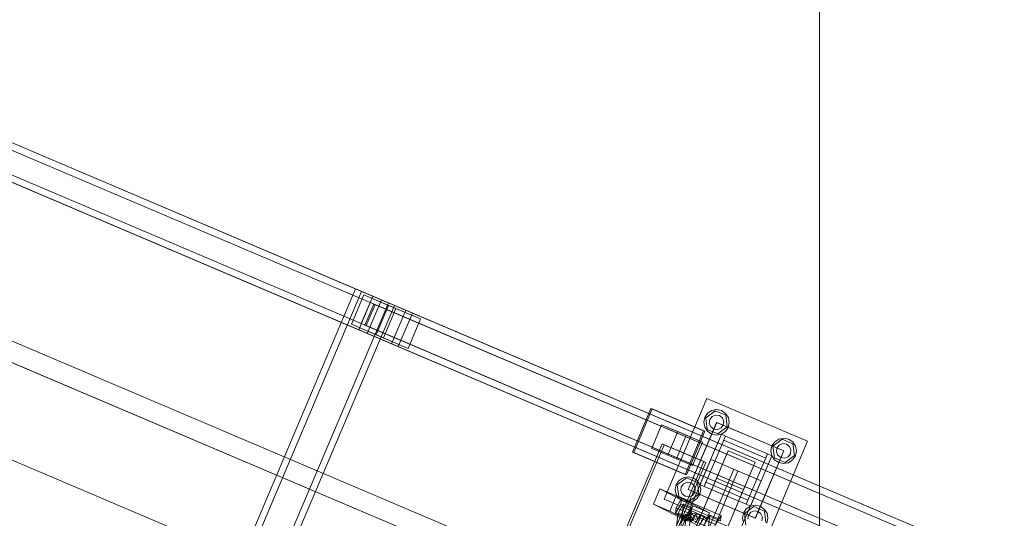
# Model space of a CAD drawing. Header units: millimetres. Extents: x -4738 to 65662, y -68080 to 6847.
# Tile 578 of 656: x 22873 to 23953, y -20054 to -19508. Entities that reach past the tile are written whole.
import ezdxf

# ---------------------------------------------------------------- set-up
doc = ezdxf.new("R2010")
doc.units = ezdxf.units.MM
doc.layers.add('COTAS_O', color=1, linetype='Continuous', lineweight=0)
doc.layers.add('superior_C10', color=7, linetype='Continuous', lineweight=0)
doc.dimstyles.new('R19_100', dxfattribs={"dimtxt": 250, "dimasz": 150, "dimexe": 150, "dimexo": 80, "dimgap": 100, "dimtad": 1, "dimtih": 1, "dimtoh": 1, "dimdsep": 46, "dimcen": 0.09, "dimadec": 0, "dimazin": 0, "dimtfac": 1, "dimtdec": 4, "dimtofl": 0, "dimtmove": 0, "dimatfit": 3, "dimfxl": 1, "dimtolj": 1, "dimtzin": 0, "dimarcsym": 0})

# ---------------------------------------------------------------- blocks, each defined once
blk = doc.blocks.new('DIM_R30_40')
at = {"layer": 'COTAS_O'}
for p, q in [((23750.1, -19480), (23750.1, -20380)), ((25950.1, -19480), (25950.1, -20380)), ((23750.1, -20380), (23900.1, -20335)), ((25950.1, -20380), (25800.1, -20335)), ((23750.1, -20380), (25950.1, -20380)), ((23750.1, -20380), (23900.1, -20425)), ((25950.1, -20380), (25800.1, -20425))]:
    blk.add_line(p, q, dxfattribs=at)
blk.add_text('2200 O', height=250, dxfattribs=at).set_placement((24850.1, -20280))

msp = doc.modelspace()

# ---------------------------------------------------------------- linework, layer by layer
at = {"layer": 'superior_C10'}
for p, q in [((27880.277, -21988.995), (18436.834, -17980.274)), ((18437.764, -17980.669), (27881.207, -21989.39)), ((23260.292, -19810.548), (22178.121, -19351.168)), ((23269.519, -19814.465), (22187.348, -19355.085)), ((23296.277, -19825.823), (22214.106, -19366.444)), ((23303.659, -19828.957), (22221.487, -19369.577)), ((23257.126, -19817.351), (22210.017, -19372.856)), ((23266.825, -19821.468), (22219.716, -19376.973)), ((23244.662, -19847.368), (22162.491, -19387.988)), ((22171.718, -19391.905), (23253.889, -19851.284)), ((23280.648, -19862.643), (22198.476, -19403.264)), ((23247.357, -19840.364), (22200.248, -19395.868)), ((22209.947, -19399.985), (23257.056, -19844.481)), ((22205.858, -19406.397), (23288.029, -19865.777)), ((23555.796, -20176.838), (22671.743, -19801.56)), ((22672.842, -19802.026), (23556.895, -20177.305)), ((22889.659, -20630.947), (23241.334, -19802.5)), ((23241.334, -19802.5), (23277.406, -19817.812)), ((23241.334, -19802.5), (23247.792, -19805.242)), ((23247.792, -19805.242), (22896.118, -20633.689)), ((23236.726, -19841.283), (23250.402, -19809.065)), ((23260.292, -19810.548), (23244.662, -19847.368)), ((23283.865, -19820.554), (23247.792, -19805.242)), ((23250.402, -19809.065), (23277.456, -19820.55)), ((23250.402, -19809.065), (23285.464, -19823.949)), ((23269.519, -19814.465), (23260.292, -19810.548)), ((24342.464, -20269.927), (23260.292, -19810.548)), ((23277.406, -19817.812), (22925.732, -20646.26)), ((22932.191, -20649.002), (23283.865, -19820.554)), ((23247.357, -19840.364), (23257.126, -19817.351)), ((23261.357, -19819.147), (23251.588, -19842.16)), ((23252.825, -19842.685), (23262.594, -19819.672)), ((23253.889, -19851.284), (23269.519, -19814.465)), ((23266.825, -19821.468), (23257.056, -19844.481)), ((23257.126, -19817.351), (23266.825, -19821.468)), ((23262.594, -19819.672), (23261.357, -19819.147)), ((24378.591, -20293.411), (23261.357, -19819.147)), ((24379.828, -20293.936), (23262.594, -19819.672)), ((23277.456, -19820.55), (23263.78, -19852.767)), ((24351.691, -20273.844), (23269.519, -19814.465)), ((23285.464, -19823.949), (23271.788, -19856.166)), ((23283.865, -19820.554), (23277.406, -19817.812)), ((23277.456, -19820.55), (23312.519, -19835.434)), ((23312.519, -19835.434), (23285.464, -19823.949)), ((23296.277, -19825.823), (23280.648, -19862.643)), ((23288.029, -19865.777), (23303.659, -19828.957)), ((23303.659, -19828.957), (23296.277, -19825.823)), ((24378.449, -20285.203), (23296.277, -19825.823)), ((23298.842, -19867.651), (23312.519, -19835.434)), ((24385.831, -20288.336), (23303.659, -19828.957)), ((23263.78, -19852.767), (23236.726, -19841.283)), ((23271.788, -19856.166), (23236.726, -19841.283)), ((23257.056, -19844.481), (23247.357, -19840.364)), ((23251.588, -19842.16), (23252.825, -19842.685)), ((24368.822, -20316.423), (23251.588, -19842.16)), ((23252.825, -19842.685), (24370.059, -20316.948)), ((23244.662, -19847.368), (23253.889, -19851.284)), ((24326.834, -20306.747), (23244.662, -19847.368)), ((23253.889, -19851.284), (24336.061, -20310.664)), ((23263.78, -19852.767), (23298.842, -19867.651)), ((23271.788, -19856.166), (23298.842, -19867.651)), ((23280.648, -19862.643), (23288.029, -19865.777)), ((24362.819, -20322.023), (23280.648, -19862.643)), ((23288.029, -19865.777), (24370.201, -20325.156)), ((22620.727, -19886.692), (23504.78, -20261.971)), ((23505.879, -20262.437), (22621.826, -19887.158)), ((23579.617, -20033.01), (23626.507, -19922.55)), ((23626.507, -19922.55), (23736.967, -19969.44)), ((23544.852, -19981.316), (23565.171, -19933.45)), ((23566.647, -19934.077), (23546.328, -19981.942)), ((23565.171, -19933.45), (23622.887, -19957.95)), ((23565.171, -19933.45), (23566.647, -19934.077)), ((23624.363, -19958.577), (23566.647, -19934.077)), ((23623.102, -19948.653), (23624.215, -19943.305)), ((23624.215, -19943.305), (23627.289, -19938.789)), ((23625.319, -19943.774), (23635.542, -19936.071)), ((23627.289, -19938.789), (23631.858, -19935.794)), ((23629.738, -19945.649), (23632.287, -19942.386)), ((23631.858, -19935.794), (23637.224, -19934.776)), ((23632.287, -19942.386), (23636.127, -19940.835)), ((23635.542, -19936.071), (23647.325, -19941.072)), ((23636.127, -19940.835), (23640.228, -19941.411)), ((23637.224, -19934.776), (23642.572, -19935.888)), ((23640.228, -19941.411), (23643.491, -19943.961)), ((23642.572, -19935.888), (23647.088, -19938.963)), ((23647.088, -19938.963), (23650.082, -19943.531)), ((23647.325, -19941.072), (23648.884, -19953.777)), ((23650.082, -19943.531), (23651.101, -19948.898)), ((23565.979, -19977.248), (23576.92, -19951.474)), ((23576.92, -19951.474), (23603.974, -19962.958)), ((23576.92, -19951.474), (23594.572, -19958.967)), ((23605.842, -20022.415), (23637.102, -19948.775)), ((23606.026, -20022.493), (23637.286, -19948.854)), ((23624.121, -19954.019), (23623.102, -19948.653)), ((23627.116, -19958.588), (23624.121, -19954.019)), ((23626.879, -19956.478), (23625.319, -19943.774)), ((23629.161, -19949.75), (23629.738, -19945.649)), ((23630.713, -19953.59), (23629.161, -19949.75)), ((23633.976, -19956.139), (23630.713, -19953.59)), ((23637.102, -19948.775), (23710.742, -19980.035)), ((23637.286, -19948.854), (23710.926, -19980.113)), ((23648.884, -19953.777), (23638.661, -19961.48)), ((23644.466, -19951.901), (23641.916, -19955.164)), ((23643.491, -19943.961), (23645.042, -19947.8)), ((23645.042, -19947.8), (23644.466, -19951.901)), ((23649.989, -19954.246), (23646.914, -19958.761)), ((23651.101, -19948.898), (23649.989, -19954.246)), ((23594.572, -19958.967), (23583.631, -19984.741)), ((23603.974, -19962.958), (23593.033, -19988.732)), ((23621.626, -19970.451), (23594.572, -19958.967)), ((23622.887, -19957.95), (23602.568, -20005.816)), ((23621.626, -19970.451), (23603.974, -19962.958)), ((23604.044, -20006.443), (23624.363, -19958.577)), ((23618.954, -20017.117), (23642.399, -19961.888)), ((23624.363, -19958.577), (23622.887, -19957.95)), ((23647.002, -19963.841), (23623.557, -20019.071)), ((23638.661, -19961.48), (23626.879, -19956.478)), ((23631.631, -19961.662), (23627.116, -19958.588)), ((23636.979, -19962.775), (23631.631, -19961.662)), ((23638.077, -19956.716), (23633.976, -19956.139)), ((23642.346, -19961.756), (23636.979, -19962.775)), ((23641.916, -19955.164), (23638.077, -19956.716)), ((23646.914, -19958.761), (23642.346, -19961.756)), ((23642.399, -19961.888), (23647.002, -19963.841)), ((23645.048, -19968.444), (23647.002, -19963.841)), ((23647.002, -19963.841), (23693.027, -19983.379)), ((23245.263, -20754.741), (23577.4, -19972.318)), ((23579.614, -19973.258), (23247.477, -20755.681)), ((23577.4, -19972.318), (23623.212, -19991.765)), ((23577.4, -19972.318), (23579.614, -19973.258)), ((23625.426, -19992.705), (23579.614, -19973.258)), ((23610.685, -19996.225), (23621.626, -19970.451)), ((23691.073, -19987.981), (23645.048, -19968.444)), ((23736.967, -19969.44), (23690.077, -20079.9)), ((23696.742, -19979.913), (23697.855, -19974.565)), ((23697.855, -19974.565), (23700.929, -19970.049)), ((23698.959, -19975.034), (23709.182, -19967.33)), ((23700.519, -19987.738), (23698.959, -19975.034)), ((23700.929, -19970.049), (23705.497, -19967.054)), ((23703.378, -19976.909), (23705.927, -19973.646)), ((23705.497, -19967.054), (23710.864, -19966.036)), ((23705.927, -19973.646), (23709.767, -19972.095)), ((23709.182, -19967.33), (23720.964, -19972.332)), ((23709.767, -19972.095), (23713.868, -19972.671)), ((23710.864, -19966.036), (23716.212, -19967.148)), ((23713.868, -19972.671), (23717.131, -19975.221)), ((23716.212, -19967.148), (23720.727, -19970.223)), ((23717.131, -19975.221), (23718.682, -19979.06)), ((23720.727, -19970.223), (23723.722, -19974.791)), ((23720.964, -19972.332), (23722.524, -19985.037)), ((23723.722, -19974.791), (23724.741, -19980.158)), ((23602.568, -20005.816), (23544.852, -19981.316)), ((23546.328, -19981.942), (23544.852, -19981.316)), ((23546.328, -19981.942), (23604.044, -20006.443)), ((23649.956, -19979.916), (23548.361, -20219.245)), ((23593.033, -19988.732), (23565.979, -19977.248)), ((23583.631, -19984.741), (23565.979, -19977.248)), ((23583.631, -19984.741), (23610.685, -19996.225)), ((23637.172, -20010.03), (23649.956, -19979.916)), ((23649.956, -19979.916), (23679.411, -19992.42)), ((23669.582, -20038.609), (23693.027, -19983.379)), ((23697.629, -19985.333), (23674.184, -20040.562)), ((23710.742, -19980.035), (23679.482, -20053.675)), ((23710.926, -19980.113), (23679.666, -20053.753)), ((23693.027, -19983.379), (23691.073, -19987.981)), ((23693.027, -19983.379), (23697.629, -19985.333)), ((23697.761, -19985.279), (23696.742, -19979.913)), ((23700.756, -19989.848), (23697.761, -19985.279)), ((23702.801, -19981.01), (23703.378, -19976.909)), ((23704.352, -19984.849), (23702.801, -19981.01)), ((23707.616, -19987.399), (23704.352, -19984.849)), ((23715.556, -19986.424), (23711.716, -19987.975)), ((23722.524, -19985.037), (23712.301, -19992.74)), ((23718.106, -19983.161), (23715.556, -19986.424)), ((23718.682, -19979.06), (23718.106, -19983.161)), ((23723.629, -19985.506), (23720.554, -19990.021)), ((23724.741, -19980.158), (23723.629, -19985.506)), ((23623.212, -19991.765), (23291.075, -20774.188)), ((23293.289, -20775.128), (23625.426, -19992.705)), ((23630.677, -19989.503), (23294.633, -20781.13)), ((23577.817, -20231.749), (23679.411, -19992.42)), ((23593.033, -19988.732), (23610.685, -19996.225)), ((23625.426, -19992.705), (23623.212, -19991.765)), ((23630.677, -19989.503), (23685.907, -20012.947)), ((23679.411, -19992.42), (23666.628, -20022.534)), ((23712.301, -19992.74), (23700.519, -19987.738)), ((23705.271, -19992.922), (23700.756, -19989.848)), ((23710.619, -19994.035), (23705.271, -19992.922)), ((23711.716, -19987.975), (23707.616, -19987.399)), ((23715.986, -19993.016), (23710.619, -19994.035)), ((23720.554, -19990.021), (23715.986, -19993.016)), ((23655.991, -20000.248), (23319.946, -20791.876)), ((23324.549, -20793.83), (23660.593, -20002.202)), ((23600.598, -20009.434), (23605.964, -20008.415)), ((23602.568, -20005.816), (23604.044, -20006.443)), ((23605.964, -20008.415), (23611.312, -20009.528)), ((23655.991, -20000.248), (23660.593, -20002.202)), ((23349.862, -20804.575), (23685.907, -20012.947)), ((23637.172, -20010.03), (23535.577, -20249.359)), ((23591.842, -20022.293), (23592.955, -20016.944)), ((23592.955, -20016.944), (23596.029, -20012.429)), ((23594.06, -20017.413), (23604.282, -20009.71)), ((23595.619, -20030.118), (23594.06, -20017.413)), ((23596.029, -20012.429), (23600.598, -20009.434)), ((23597.902, -20023.39), (23598.478, -20019.289)), ((23598.478, -20019.289), (23601.027, -20016.026)), ((23601.027, -20016.026), (23604.867, -20014.475)), ((23604.282, -20009.71), (23616.065, -20014.712)), ((23604.867, -20014.475), (23608.968, -20015.051)), ((23608.968, -20015.051), (23612.231, -20017.601)), ((23611.312, -20009.528), (23615.828, -20012.602)), ((23612.231, -20017.601), (23613.782, -20021.44)), ((23615.828, -20012.602), (23618.823, -20017.171)), ((23616.065, -20014.712), (23617.624, -20027.417)), ((23618.823, -20017.171), (23619.841, -20022.537)), ((23623.557, -20019.071), (23618.954, -20017.117)), ((23623.557, -20019.071), (23625.511, -20014.469)), ((23669.582, -20038.609), (23623.557, -20019.071)), ((23625.511, -20014.469), (23671.535, -20034.006)), ((23666.628, -20022.534), (23637.172, -20010.03)), ((23666.628, -20022.534), (23565.033, -20261.863)), ((23567.905, -20038.344), (23574.985, -20021.797)), ((23574.985, -20021.797), (23593.021, -20029.453)), ((23574.985, -20021.797), (23611.258, -20040.31)), ((23593.021, -20029.453), (23585.941, -20046)), ((23592.861, -20027.659), (23591.842, -20022.293)), ((23595.856, -20032.227), (23592.861, -20027.659)), ((23593.021, -20029.453), (23629.294, -20047.966)), ((23607.402, -20035.12), (23595.619, -20030.118)), ((23599.453, -20027.229), (23597.902, -20023.39)), ((23602.716, -20029.779), (23599.453, -20027.229)), ((23606.817, -20030.355), (23602.716, -20029.779)), ((23679.482, -20053.675), (23605.842, -20022.415)), ((23679.666, -20053.753), (23606.026, -20022.493)), ((23610.656, -20028.804), (23606.817, -20030.355)), ((23617.624, -20027.417), (23607.402, -20035.12)), ((23613.206, -20025.541), (23610.656, -20028.804)), ((23613.782, -20021.44), (23613.206, -20025.541)), ((23618.729, -20027.885), (23615.654, -20032.401)), ((23619.841, -20022.537), (23618.729, -20027.885)), ((23585.941, -20046), (23567.905, -20038.344)), ((23604.178, -20056.857), (23567.905, -20038.344)), ((23690.077, -20079.9), (23579.617, -20033.01)), ((23598.058, -20038.282), (23592.106, -20048.214)), ((23592.83, -20042.29), (23598.782, -20032.358)), ((23594.958, -20048.175), (23600.91, -20038.243)), ((23600.371, -20035.302), (23595.856, -20032.227)), ((23600.91, -20038.243), (23597.434, -20066.677)), ((23598.782, -20032.358), (23598.058, -20038.282)), ((23641.365, -20056.609), (23598.058, -20038.282)), ((23598.782, -20032.358), (23642.089, -20050.686)), ((23605.719, -20036.414), (23600.371, -20035.302)), ((23600.91, -20038.243), (23609.932, -20042.061)), ((23611.258, -20040.31), (23604.178, -20056.857)), ((23611.086, -20035.396), (23605.719, -20036.414)), ((23615.654, -20032.401), (23611.086, -20035.396)), ((23629.294, -20047.966), (23611.258, -20040.31)), ((23671.535, -20034.006), (23669.582, -20038.609)), ((23674.184, -20040.562), (23669.582, -20038.609)), ((23669.669, -20043.689), (23674.237, -20040.694)), ((23674.237, -20040.694), (23679.604, -20039.675)), ((23679.604, -20039.675), (23684.952, -20040.788)), ((23684.952, -20040.788), (23689.467, -20043.862)), ((23585.941, -20046), (23622.214, -20064.514)), ((23591.483, -20076.609), (23594.958, -20048.175)), ((23592.106, -20048.214), (23592.83, -20042.29)), ((23592.106, -20048.214), (23635.413, -20066.541)), ((23636.137, -20060.618), (23592.83, -20042.29)), ((23603.98, -20051.993), (23594.958, -20048.175)), ((23603.463, -20049.87), (23598.362, -20058.383)), ((23606.473, -20048.691), (23601.371, -20057.205)), ((23601.419, -20051.859), (23603.463, -20049.87)), ((23603.463, -20049.87), (23606.473, -20048.691)), ((23610.915, -20056.138), (23603.463, -20049.87)), ((23609.932, -20042.061), (23603.98, -20051.993)), ((23610.241, -20048.405), (23605.14, -20056.918)), ((23606.457, -20070.495), (23609.932, -20042.061)), ((23606.473, -20048.691), (23610.241, -20048.405)), ((23612.34, -20055.58), (23606.473, -20048.691)), ((23614.513, -20049.031), (23609.412, -20057.544)), ((23614.126, -20055.445), (23610.241, -20048.405)), ((23610.241, -20048.405), (23614.513, -20049.031)), ((23618.997, -20050.525), (23613.895, -20059.038)), ((23616.149, -20055.741), (23614.513, -20049.031)), ((23614.513, -20049.031), (23618.997, -20050.525)), ((23618.273, -20056.448), (23618.997, -20050.525)), ((23618.997, -20050.525), (23623.387, -20052.786)), ((23622.214, -20064.514), (23629.294, -20047.966)), ((23623.829, -20060.393), (23629.781, -20050.461)), ((23629.781, -20050.461), (23626.306, -20078.895)), ((23629.781, -20050.461), (23638.803, -20054.279)), ((23642.089, -20050.686), (23636.137, -20060.618)), ((23641.365, -20056.609), (23642.089, -20050.686)), ((23665.482, -20053.552), (23666.595, -20048.204)), ((23666.595, -20048.204), (23669.669, -20043.689)), ((23667.699, -20048.673), (23677.922, -20040.97)), ((23669.259, -20061.378), (23667.699, -20048.673)), ((23671.541, -20054.65), (23672.118, -20050.549)), ((23672.118, -20050.549), (23674.667, -20047.286)), ((23674.667, -20047.286), (23678.507, -20045.734)), ((23677.922, -20040.97), (23689.704, -20045.972)), ((23678.507, -20045.734), (23682.608, -20046.311)), ((23682.608, -20046.311), (23685.871, -20048.86)), ((23685.871, -20048.86), (23687.422, -20052.7)), ((23689.467, -20043.862), (23692.462, -20048.431)), ((23689.704, -20045.972), (23691.264, -20058.676)), ((23692.462, -20048.431), (23693.481, -20053.797)), ((23601.419, -20051.859), (23596.318, -20060.373)), ((23600.479, -20054.525), (23601.419, -20051.859)), ((23603.98, -20051.993), (23600.505, -20080.427)), ((23609.947, -20057.081), (23601.419, -20051.859)), ((23623.387, -20052.786), (23618.285, -20061.299)), ((23620.352, -20057.52), (23623.387, -20052.786)), ((23623.387, -20052.786), (23627.384, -20055.66)), ((23666.501, -20058.919), (23665.482, -20053.552)), ((23687.422, -20052.7), (23686.846, -20056.801)), ((23693.481, -20053.797), (23692.369, -20059.145))]:
    msp.add_line(p, q, dxfattribs=at)

# ---------------------------------------------------------------- dimensions: what is measured, and where the dimension line sits
at = {"layer": 'COTAS_O'}
dim = msp.add_aligned_dim(p1=(23750.067, -19480), p2=(25950.067, -19480), distance=-900, text='<> O', dimstyle='R19_100', dxfattribs=at)
dim.commit()
dim.dimension.update_dxf_attribs({"geometry": 'DIM_R30_40', "text_midpoint": (24850.067, -20380)})

doc.saveas('drawing.dxf')
